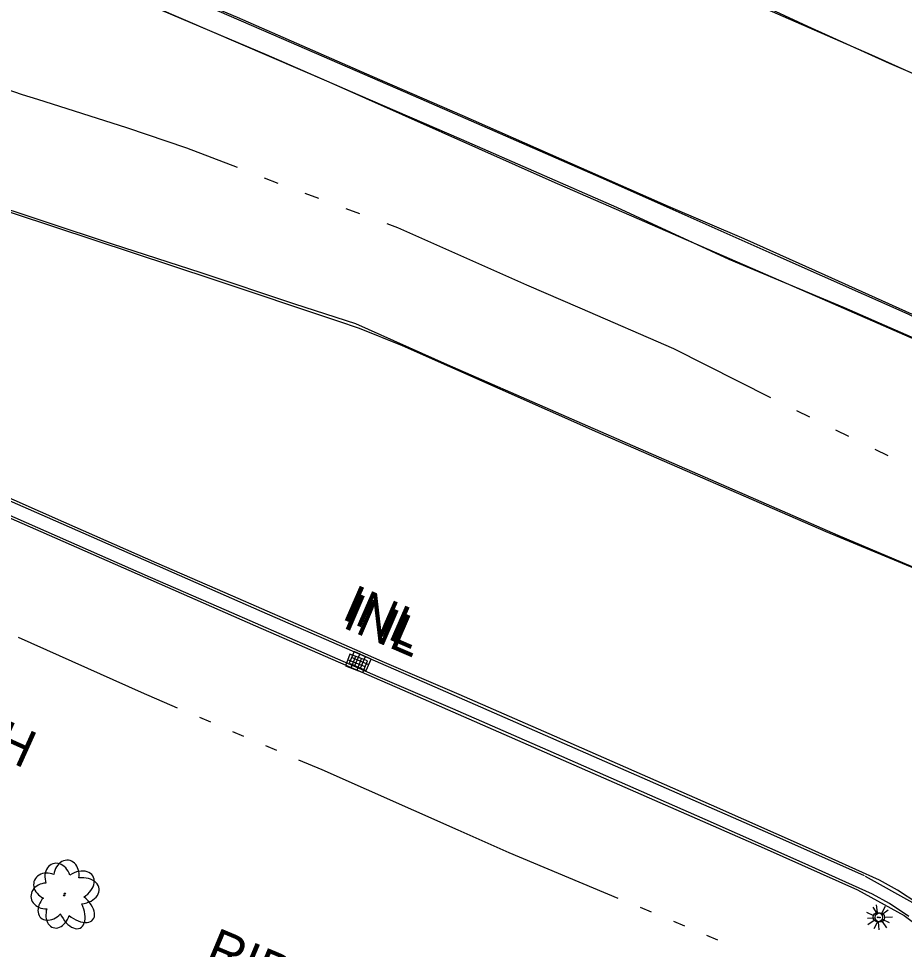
# Model space of a CAD drawing. Extents: x 588843 to 2552415, y 180129 to 269402.
# Drawn here: x 594574.5 to 594716.2, y 185127.3 to 185276.1 of the extents above; entities that cross this region are included whole.
import ezdxf

# ---------------------------------------------------------------- set-up
doc = ezdxf.new("R2010")
doc.units = 0
for name, color, linetype in [('Default', 7, 'Continuous'), ('E_DRN', 7, 'Continuous'), ('E_DRN_RipRap_Text', 7, 'Continuous'), ('E_DRN_Text', 7, 'Continuous'), ('E_LAND_Vegetation', 7, 'Continuous'), ('E_LTG', 7, 'Continuous'), ('E_RDWY', 7, 'Continuous'), ('E_RDWY_C_and_G', 7, 'Continuous'), ('E_RDWY_Gravel', 7, 'Continuous'), ('E_UTL_MH_Text', 7, 'Continuous'), ('E_WTR_P', 7, 'Continuous')]:
    doc.layers.add(name, color=color, linetype=linetype)

# ---------------------------------------------------------------- blocks, each defined once
blk = doc.blocks.new('DTRE')
at = {"layer": 'Default'}
blk.add_circle((-0.18, 0), 0.183, dxfattribs=at)
for centre, major_axis, ratio in [((-1.87, 5.32), (1.36, -4.98), 0.782863), ((4.06, 2.74), (-5.27, -2.93), 0.691916), ((-5.87, 0.15), (4.93, -0.12), 0.832022), ((3.54, -3.71), (-5.01, 4.58), 0.560249), ((-2.49, -5.24), (1.8, 4.86), 0.716896)]:
    blk.add_ellipse(centre, major_axis=major_axis, ratio=ratio, start_param=1.570796, end_param=4.712389, dxfattribs=at)
blk = doc.blocks.new('RIPRT')
at = {"layer": 'E_DRN_RipRap_Text'}
blk.add_text('RIPRAP', height=12, dxfattribs=at).set_placement((-0.14, -3.59))
blk = doc.blocks.new('LPOL')
at = {"layer": 'Default'}
for p, q in [((-0.75, 1.3), (-2, 3.46)), ((0.75, 1.3), (2, 3.46)), ((-4, 0), (-1.5, 0)), ((1.5, 0), (4, 0)), ((-2, -3.46), (-0.75, -1.3)), ((2, -3.46), (0.75, -1.3))]:
    blk.add_line(p, q, dxfattribs=at)
for radius in [1.5, 1.5, 1.5, 0.125]:
    blk.add_circle((0, 0), radius, dxfattribs=at)
blk = doc.blocks.new('MHT')
at = {"layer": 'E_UTL_MH_Text'}
blk.add_text('MH', height=12, dxfattribs=at).set_placement((-9.81, -6))
blk = doc.blocks.new('INLO')
at = {"layer": 'E_DRN'}
for p, q in [((2, -4), (2, 0)), ((4, -4), (4, 0)), ((6, -2), (0, -2))]:
    blk.add_line(p, q, dxfattribs=at)
blk.add_lwpolyline([(0, -4), (6, -4), (6, 0), (0, 0), (0, -4)], close=True, dxfattribs=at)
blk = doc.blocks.new('INLT_52')
at = {"layer": 'E_DRN_Text'}
blk.add_text('INL', height=12, dxfattribs=at).set_placement((-11.03, -6))
blk = doc.blocks.new('INLO_3')
at = {"layer": 'E_DRN'}
for p, q in [((6.56, -13.12), (6.56, 0)), ((13.12, -13.12), (13.12, 0)), ((19.68, -6.56), (0, -6.56))]:
    blk.add_line(p, q, dxfattribs=at)
blk.add_lwpolyline([(0, -13.12), (19.68, -13.12), (19.68, 0), (0, 0)], close=True, dxfattribs=at)
blk = doc.blocks.new('INLT_30_1')
at = {"layer": 'E_DRN_Text'}
blk.add_text('INL', height=39.37, dxfattribs=at).set_placement((-36.18, -19.68))
blk = doc.blocks.new('DTRE_4')
at = {"layer": 'E_LAND_Vegetation'}
blk.add_circle((-0.6, 0), 0.601, dxfattribs=at)
for centre, major_axis, ratio in [((-6.14, 17.45), (4.46, -16.34), 0.782863), ((13.31, 8.98), (-17.3, -9.61), 0.691916), ((-19.26, 0.5), (16.18, -0.4), 0.832022), ((11.62, -12.16), (-16.44, 15.03), 0.560249), ((-8.18, -17.2), (5.91, 15.93), 0.716896)]:
    blk.add_ellipse(centre, major_axis=major_axis, ratio=ratio, start_param=1.570796, end_param=4.712389, dxfattribs=at)
blk = doc.blocks.new('LPOL_4')
at = {"layer": 'E_LTG'}
for p, q in [((-2.46, 4.26), (-6.56, 11.36)), ((2.46, 4.26), (6.56, 11.36)), ((-13.12, 0), (-4.92, 0)), ((4.92, 0), (13.12, 0)), ((-6.56, -11.36), (-2.46, -4.26)), ((6.56, -11.36), (2.46, -4.26))]:
    blk.add_line(p, q, dxfattribs=at)
for radius in [4.92, 4.92, 4.92, 0.41]:
    blk.add_circle((0, 0), radius, dxfattribs=at)

msp = doc.modelspace()

# ---------------------------------------------------------------- linework, layer by layer
at = {"layer": 'E_RDWY'}
for points in [[(594384.9, 185413.36), (594391.73, 185409.66), (594405.93, 185403.45), (594421.24, 185396.86), (594441.64, 185388), (594473.72, 185373.96), (594499.14, 185363.15), (594519.99, 185354.07), (594541.44, 185344.6), (594561.26, 185335.85), (594580.09, 185327.6), (594600.85, 185318.74), (594621.43, 185309.42), (594642.83, 185300.12), (594664.5, 185290.7), (594686.69, 185280.92), (594710.89, 185270.31), (594732.2, 185260.72), (594752.9, 185251.83), (594767.48, 185245.51)], [(594296.88, 185411.87), (594325.62, 185399.4), (594349.95, 185388.9), (594374.77, 185378.12), (594397.2, 185368.32), (594422.63, 185357.35), (594444.66, 185347.72), (594469.29, 185337.04), (594493.12, 185326.74), (594515.85, 185316.9), (594539.82, 185306.36), (594564.27, 185295.73), (594590.16, 185284.43), (594616.48, 185273), (594638.84, 185263.28), (594667.59, 185250.7), (594695.94, 185238.13), (594716.7, 185228.91), (594730.42, 185222.27), (594740.31, 185216.94), (594750.4, 185211.08), (594752.94, 185209.36)], [(594275.19, 185366), (594307.23, 185352.56), (594347.18, 185335.8), (594377.84, 185322.73), (594414.5, 185307.01), (594452.18, 185290.9), (594489.48, 185274.91), (594512.53, 185264.93), (594524.05, 185260.81), (594542.22, 185255.2), (594573.77, 185244.95), (594605.57, 185234.41), (594625.49, 185227.79), (594628.94, 185226.6), (594635.82, 185223.81), (594667.07, 185209.95), (594703.59, 185194.08), (594725.19, 185185.13)], [(594761.49, 185248.25), (594761.16, 185248.39), (594750.43, 185253.21), (594739.49, 185257.74), (594725.63, 185263.84), (594713.78, 185268.94), (594700.73, 185274.84), (594688.9, 185280.4), (594674.14, 185287.12)], [(594784.94, 185177.8), (594785.08, 185179.2), (594784.4, 185181.48), (594783.37, 185183.2), (594781.11, 185185.75), (594772.43, 185194.02), (594762.07, 185202.45), (594754.55, 185208.28), (594750.23, 185211.44), (594745, 185214.44), (594731.64, 185221.77), (594717.43, 185228.78), (594703.51, 185235.06), (594690.51, 185240.87), (594678.43, 185246.04), (594661.35, 185253.58), (594645.43, 185260.62), (594631.02, 185266.85), (594609.49, 185276.28), (594587.28, 185285.68)], [(594719.69, 185187.48), (594705.57, 185193.45), (594684.35, 185202.71), (594672.74, 185207.8), (594660.39, 185213.15), (594643.06, 185220.72), (594628.44, 185227.31), (594618.69, 185230.45), (594603.7, 185235.43), (594589.52, 185240.02), (594568.09, 185247.12), (594554.51, 185251.44), (594544.4, 185254.81), (594538.92, 185256.74), (594526.93, 185260.54), (594515.36, 185264.33), (594500.04, 185270.65), (594478.87, 185279.78), (594470.44, 185283.43)]]:
    msp.add_lwpolyline(points, dxfattribs=at)
at = {"layer": 'E_RDWY_C_and_G'}
for points in [[(594718.29, 185134.6), (594715.05, 185136.72), (594712.19, 185138.31), (594700.83, 185143.43), (594685.31, 185150.3), (594671.6, 185156.33), (594660.2, 185161.33), (594644.94, 185168.01), (594632.99, 185173.16), (594622.66, 185177.64), (594608.75, 185183.72), (594596.58, 185189.04), (594581.71, 185195.55), (594569.97, 185200.74), (594558.86, 185205.67), (594547.4, 185210.64), (594529.95, 185218.23), (594517.25, 185223.68), (594501.75, 185230.51), (594486.74, 185237.12), (594472.59, 185243.3), (594458.3, 185249.51), (594443.2, 185255.97), (594429.76, 185261.54)], [(594716.87, 185132.54), (594713.76, 185134.58), (594711.06, 185136.08), (594699.81, 185141.15), (594684.3, 185148.01), (594670.6, 185154.04), (594659.19, 185159.04), (594643.95, 185165.72), (594631.99, 185170.86), (594621.66, 185175.35), (594607.74, 185181.43), (594595.58, 185186.75), (594580.7, 185193.26), (594568.95, 185198.46), (594557.86, 185203.38), (594546.4, 185208.35), (594528.96, 185215.94), (594516.25, 185221.38), (594500.75, 185228.22), (594485.74, 185234.83), (594471.59, 185241.01), (594457.31, 185247.21), (594442.22, 185253.67), (594428.73, 185259.27)], [(594542.37, 185212.41), (594579.07, 185196.4), (594613.4, 185181.3), (594640.21, 185169.61)], [(594541.37, 185210.11), (594578.07, 185194.11), (594612.4, 185179.01), (594639.21, 185167.32)], [(594640.21, 185169.61), (594669.06, 185157), (594694.75, 185145.75), (594709.7, 185139.06)], [(594639.21, 185167.32), (594668.06, 185154.71), (594693.74, 185143.46), (594708.68, 185136.77)], [(594709.89, 185138.96), (594717.46, 185134.78), (594723.39, 185130.33), (594729.01, 185124.89), (594733.83, 185118.72), (594738.81, 185110.41), (594742.65, 185101.37)], [(594708.68, 185136.77), (594716.1, 185132.68), (594721.76, 185128.42), (594727.15, 185123.21), (594731.77, 185117.3), (594736.58, 185109.27), (594740.35, 185100.4)]]:
    msp.add_lwpolyline(points, dxfattribs=at)
at = {"layer": 'E_RDWY_Gravel'}
for points in [[(594294.77, 185410.38), (594323, 185398.2), (594352.64, 185385.11), (594378.47, 185373.42), (594417.21, 185356.7), (594461.03, 185337.4), (594502.73, 185319.22), (594545.58, 185300.1), (594582.07, 185284.13), (594624.08, 185265.97), (594659.78, 185250.12), (594703.03, 185231.29), (594732.78, 185218.27), (594752.76, 185209.38), (594752.81, 185209.45)], [(594578.41, 185285.82), (594595.95, 185278.05), (594614.06, 185270.36), (594628.73, 185263.95), (594645.28, 185256.82), (594670.13, 185245.95), (594688.1, 185237.61), (594706.5, 185229.93), (594722.84, 185222.76), (594738.06, 185216.05), (594750.23, 185211.44)]]:
    msp.add_lwpolyline(points, dxfattribs=at)
at = {"layer": 'E_WTR_P'}
for points in [[(594545.74, 185274.38), (594550.78, 185272.26), (594564.22, 185267.7), (594575.04, 185263.99), (594577.53, 185263.2)], [(594577.53, 185263.2), (594591.75, 185258.7), (594601.36, 185255.43), (594609.42, 185252.32)], [(594613.76, 185250.65), (594615.93, 185249.81)], [(594620.28, 185248.17), (594622.46, 185247.37)], [(594626.82, 185245.76), (594629, 185244.95)], [(594633.37, 185243.35), (594635.09, 185242.71), (594655.71, 185233.53), (594664.24, 185229.83)], [(594664.24, 185229.83), (594679.21, 185223.33), (594694.75, 185215.53)], [(594698.91, 185213.45), (594700.99, 185212.42)], [(594705.16, 185210.35), (594707.24, 185209.32)], [(594711.41, 185207.25), (594713.49, 185206.22)], [(594599.92, 185165.84), (594594.14, 185168.32), (594574.49, 185177.14)], [(594605.22, 185163.58), (594603.45, 185164.33)], [(594610.51, 185161.31), (594608.75, 185162.07)], [(594615.8, 185159.05), (594614.04, 185159.8)], [(594644.79, 185146.3), (594623.06, 185155.95), (594619.33, 185157.54)], [(594670.4, 185135.42), (594652.95, 185142.68), (594644.79, 185146.3)], [(594675.72, 185133.21), (594673.95, 185133.94)], [(594681.03, 185130.99), (594679.26, 185131.73)], [(594686.33, 185128.73), (594684.57, 185129.49)]]:
    msp.add_lwpolyline(points, dxfattribs=at)

# ---------------------------------------------------------------- block references
at = {"layer": 'E_DRN'}
for name, p, xscale, yscale, rotation in [('INLO', (594627.49, 185174.49), 0.5, 0.5, -21.379410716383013), ('INLO_3', (594628.15, 185174.87), 0.1524003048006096, 0.15240030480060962, -23.562837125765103)]:
    msp.add_blockref(name, p, dxfattribs=dict(at, xscale=xscale, yscale=yscale, rotation=rotation))
at = {"layer": 'E_DRN_RipRap_Text', "xscale": 0.4999999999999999, "yscale": 0.49999999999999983, "rotation": -22.695353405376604}
msp.add_blockref('RIPRT', (594604.8, 185126.89), dxfattribs=at)
at = {"layer": 'E_DRN_Text'}
for name, p, xscale, yscale, rotation in [('INLT_30_1', (594632.23, 185180.74), 0.1524003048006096, 0.15240030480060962, -23.562837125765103), ('INLT_52', (594632.37, 185179.38), 0.49999999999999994, 0.49999999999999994, -23.250228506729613)]:
    msp.add_blockref(name, p, dxfattribs=dict(at, xscale=xscale, yscale=yscale, rotation=rotation))
at = {"layer": 'E_LAND_Vegetation'}
for name, p, xscale, yscale, rotation in [('DTRE', (594581.97, 185136.14), 0.4999999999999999, 0.49999999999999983, -22.695353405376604), ('DTRE_4', (594581.87, 185135.9), 0.15240030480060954, 0.15240030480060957, 3.4338469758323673)]:
    msp.add_blockref(name, p, dxfattribs=dict(at, xscale=xscale, yscale=yscale, rotation=rotation))
at = {"layer": 'E_LTG'}
for name, p, xscale, yscale, rotation in [('LPOL', (594711.92, 185132.39), 0.5, 0.5, -24.25797329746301), ('LPOL_4', (594712.24, 185132.36), 0.15240030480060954, 0.15240030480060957, 3.4338469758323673)]:
    msp.add_blockref(name, p, dxfattribs=dict(at, xscale=xscale, yscale=yscale, rotation=rotation))
at = {"layer": 'E_UTL_MH_Text', "xscale": 0.5, "yscale": 0.5, "rotation": -24.25797329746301}
msp.add_blockref('MHT', (594569.73, 185162), dxfattribs=at)

doc.saveas('drawing.dxf')
